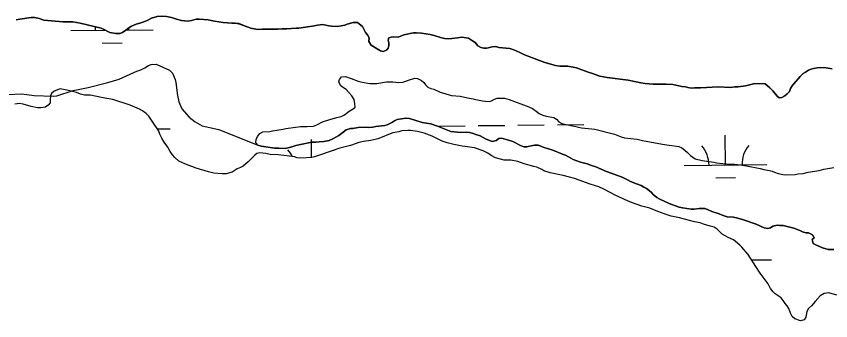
# Model space of a CAD drawing. Extents: x 3146026 to 3183936, y 897894 to 923344.
# Drawn here: x 3167435 to 3168423, y 912513 to 912882 of the extents above; entities that cross this region are included whole.
import ezdxf

# ---------------------------------------------------------------- set-up
doc = ezdxf.new("R2010")
doc.units = 0
for name, color, linetype in [('V-SITE-VEGE', 7, 'Continuous'), ('V-TOPO-SHOR', 7, 'Continuous'), ('V-WETL-SWMP', 7, 'Continuous')]:
    doc.layers.add(name, color=color, linetype=linetype)

msp = doc.modelspace()

# ---------------------------------------------------------------- linework, layer by layer
at = {"layer": 'V-SITE-VEGE'}
for points in [[(3167424.43, 912787.43), (3167441.98, 912788.49), (3167456.95, 912786.45), (3167480.18, 912785.46), (3167484.31, 912785.98), (3167504.43, 912792.21), (3167522.48, 912795.86), (3167546.22, 912802.09), (3167560.14, 912806.25), (3167582.32, 912816.09), (3167584.38, 912816.61), (3167586.96, 912817.65), (3167591.09, 912819.72)], [(3167591.09, 912819.72), (3167595.73, 912822.82), (3167598.82, 912823.86), (3167605.01, 912824.39), (3167621.03, 912817.19), (3167624.65, 912813.58), (3167627.76, 912805.84), (3167628.8, 912802.23), (3167630.89, 912786.24), (3167632.45, 912778.5), (3167636.08, 912770.25), (3167644.87, 912759.94), (3167652.11, 912754.27), (3167660.89, 912749.64), (3167681.03, 912745.03), (3167728.19, 912726.08), (3167732.2, 912724.81), (3167748.75, 912722.66), (3167753.85, 912722.3), (3167761.49, 912722.13), (3167768.04, 912723.6), (3167774.4, 912725.79), (3167789.49, 912729.1), (3167793.68, 912729.65), (3167798.41, 912729.65), (3167802.41, 912730.21), (3167808.23, 912730.4), (3167814.6, 912731.86), (3167818.96, 912733.69), (3167826.59, 912737.71), (3167829.68, 912740.08), (3167835.13, 912744.82), (3167840.4, 912746.46), (3167843.5, 912746.47), (3167849.86, 912747.39), (3167858.23, 912747.77), (3167862.59, 912747.59), (3167867.87, 912747.97), (3167871.32, 912748.7), (3167874.96, 912749.25), (3167882.06, 912749.81), (3167885.15, 912750.72), (3167891.33, 912753.83), (3167894.05, 912755.65), (3167897.32, 912757.11), (3167907.51, 912758.77), (3167912.06, 912758.59), (3167927.34, 912753.71), (3167937.9, 912751.91), (3167945.91, 912749.19), (3167962.11, 912742.49), (3167974.49, 912741.42), (3167981.4, 912741.79), (3167984.86, 912741.44), (3167988.13, 912740.53), (3167992.68, 912738.9), (3167997.96, 912737.27), (3168005.06, 912733.47), (3168012.34, 912730.57), (3168017.07, 912731.67), (3168020.52, 912734.04), (3168023.62, 912734.41), (3168032.35, 912732.24), (3168037.63, 912730.43), (3168046.73, 912725.72), (3168050.92, 912724.27), (3168054.38, 912724.27), (3168059.83, 912725.19), (3168063.65, 912726.29), (3168068.02, 912725.93), (3168075.48, 912723.4), (3168086.04, 912720.15), (3168097.51, 912715.25), (3168101.51, 912713.8), (3168104.79, 912711.81), (3168110.62, 912708.91), (3168114.99, 912707.1), (3168119.54, 912705.65), (3168127.73, 912703.66), (3168132.82, 912701.49), (3168137.92, 912699.86), (3168151.03, 912694.24), (3168169.96, 912687.18), (3168176.51, 912684.28), (3168180.34, 912682.1), (3168187.62, 912679.39), (3168193.27, 912677.03), (3168196.18, 912675.4), (3168199.64, 912673.77), (3168205.28, 912669.23), (3168207.84, 912666.14), (3168212.03, 912662.51), (3168215.12, 912660.88), (3168222.77, 912657.43), (3168229.14, 912654.72), (3168239.15, 912650.91), (3168243.16, 912650.01), (3168253.89, 912648.58), (3168257.53, 912648.58), (3168263.35, 912649.14), (3168270.26, 912649.33)], [(3168270.26, 912649.33), (3168273.36, 912648.06), (3168278.64, 912645.53), (3168287.56, 912642.81), (3168291.38, 912641.36), (3168297.39, 912639.37), (3168305.03, 912638.84), (3168310.31, 912637.58), (3168317.22, 912635.59), (3168332.51, 912630.15), (3168342.35, 912625.99), (3168346.9, 912624.91), (3168349.99, 912626), (3168352.89, 912628.01), (3168358.17, 912629.29), (3168361.26, 912628.93), (3168365.26, 912628.76), (3168378.19, 912625.5), (3168385.65, 912622.6), (3168388.92, 912620.97), (3168392.75, 912619.71), (3168395.84, 912619.71), (3168400.76, 912617.54), (3168402.76, 912613.9), (3168400.58, 912611.72), (3168401.87, 912606.99), (3168404.78, 912605.17), (3168412.97, 912601.55), (3168419.89, 912599.74), (3168426.8, 912599.57)]]:
    msp.add_lwpolyline(points, dxfattribs=at)
at = {"layer": 'V-TOPO-SHOR'}
for points in [[(3167963.34, 912855.28), (3167959.88, 912855.1), (3167954.61, 912855.45), (3167949.69, 912856.72), (3167942.23, 912859.07), (3167937.32, 912860.15), (3167926.76, 912861.95), (3167920.76, 912862.12), (3167916.94, 912862.48), (3167905.12, 912859.73), (3167898.57, 912857.17), (3167893.29, 912857.34), (3167890.02, 912857.16), (3167887.11, 912856.24), (3167886.21, 912853.33), (3167886.94, 912850.06), (3167887.13, 912846.78), (3167886.22, 912843.87), (3167884.41, 912841.32), (3167880.23, 912839.49), (3167877.13, 912840.58), (3167872.95, 912842.76), (3167865.48, 912847.47), (3167862.92, 912851.84), (3167863.1, 912856.02), (3167861.09, 912859.66), (3167858.9, 912862.74), (3167855.07, 912869.83), (3167848.88, 912874.91), (3167843.97, 912874.91), (3167836.51, 912872.89), (3167833.78, 912871.43), (3167824.87, 912870.14), (3167817.59, 912870.31), (3167814.5, 912870.67), (3167807.04, 912872.3), (3167800.49, 912871.74), (3167794.49, 912870.46), (3167791.22, 912870.09), (3167778.12, 912867.88), (3167774.67, 912868.06), (3167763.21, 912867.31), (3167757.57, 912867.3), (3167752.66, 912866.56), (3167748.29, 912866.74), (3167733.37, 912866.53), (3167729.55, 912866.34), (3167725.73, 912866.7), (3167719.73, 912868.14), (3167715.36, 912869.41), (3167705.35, 912873.4), (3167700.61, 912874.11), (3167696.79, 912874.11), (3167686.24, 912874.82), (3167675.5, 912876.25), (3167671.5, 912877.34), (3167668.04, 912878.06), (3167656.95, 912878.95), (3167653.49, 912878.95), (3167647.85, 912877.12), (3167643.49, 912876.56), (3167639.12, 912876.74), (3167635.66, 912877.28), (3167629.48, 912878.72), (3167623.47, 912880.71), (3167617.46, 912882.16), (3167611.09, 912882.33), (3167606.18, 912881.96), (3167599.28, 912879.94), (3167593.82, 912877.39), (3167589.82, 912875.74), (3167585.1, 912874.1), (3167580.73, 912872.82), (3167575.09, 912870.26), (3167571.82, 912868.25), (3167568.01, 912865.33), (3167564.19, 912862.78), (3167560.92, 912861.32), (3167556.19, 912861.31), (3167548.55, 912862.75), (3167545.45, 912864.2), (3167542.72, 912866.02), (3167538.35, 912868.01), (3167512.87, 912873.97), (3167503.96, 912875.59), (3167491.77, 912875.57), (3167468.48, 912877.72), (3167463.2, 912879.52), (3167457.56, 912880.79), (3167453.19, 912880.96), (3167439.73, 912878.76), (3167435.19, 912877.84)], [(3168424.57, 912818.6), (3168417.29, 912820.05), (3168410.56, 912820.22), (3168406.37, 912820.03), (3168402.01, 912819.11), (3168399.1, 912818.2), (3168395.83, 912816.92), (3168392.38, 912814.73), (3168389.65, 912812.9), (3168385.84, 912809.44), (3168378.21, 912800.51), (3168376.21, 912797.96), (3168374.22, 912794.87), (3168372.95, 912791.23), (3168370.23, 912788.31), (3168367.5, 912785.94), (3168363.87, 912783.93), (3168360.59, 912783.56), (3168357.86, 912785.56), (3168352.57, 912792.1), (3168349.11, 912795.55), (3168345.83, 912798.46), (3168343.28, 912800.27), (3168330.91, 912800.8), (3168327.82, 912800.24), (3168319.64, 912798.23), (3168310.91, 912796.94), (3168306.72, 912796.93), (3168301.63, 912796.2), (3168286.35, 912796.9), (3168265.07, 912795.59), (3168257.61, 912795.58), (3168254.15, 912795.39), (3168249.78, 912795.93), (3168246.87, 912796.65), (3168242.51, 912797.37), (3168231.4, 912799.71), (3168223.58, 912800.25), (3168207.57, 912800.04), (3168197.75, 912800.75), (3168192.65, 912801.47), (3168177.36, 912805.08), (3168151.71, 912808.13), (3168143.15, 912809.93), (3168132.96, 912813.55), (3168128.77, 912814.64), (3168117.85, 912818.8), (3168114.57, 912819.89), (3168104.2, 912821.69), (3168094.38, 912822.04), (3168089.28, 912822.57), (3168076.36, 912826.37), (3168051.42, 912835.61), (3168045.78, 912838.51), (3168038.68, 912841.77), (3168033.76, 912843.22), (3168020.3, 912844.65), (3168016.66, 912845.55), (3168012.29, 912845.36), (3168006.11, 912843.72), (3168002.11, 912843.89), (3167998.47, 912844.61), (3167995.19, 912846.42), (3167991.91, 912850.42), (3167988.63, 912852.78), (3167983.53, 912855.86), (3167975.71, 912856.94), (3167970.43, 912856.39), (3167963.34, 912855.28)], [(3167759.08, 912745.41), (3167762.18, 912746.14), (3167779.82, 912748.54), (3167784.19, 912748.91), (3167788, 912748.92), (3167795.64, 912749.3), (3167799.83, 912750.94), (3167806.55, 912754.41), (3167816.55, 912757.52), (3167824.19, 912759.71), (3167829.28, 912761), (3167833.46, 912763.01), (3167839.09, 912767.38), (3167843.63, 912770.3), (3167846.18, 912772.31), (3167845.99, 912776.13), (3167845.07, 912781.4), (3167842.34, 912785.76), (3167838.69, 912790.12), (3167835.23, 912793.39), (3167830.86, 912796.29), (3167828.31, 912798.47), (3167826.3, 912802.83), (3167827.2, 912805.75), (3167829.74, 912808.84), (3167834.47, 912809.21), (3167841.39, 912807.04), (3167849.76, 912803.78), (3167854.68, 912802.34), (3167863.96, 912800.72), (3167872.69, 912800.91), (3167884.15, 912802.75), (3167891.97, 912802.77), (3167899.07, 912802.23), (3167904.16, 912802.42), (3167907.8, 912803.52), (3167911.07, 912804.8), (3167918.52, 912807.18), (3167921.98, 912806.82), (3167926.71, 912804.64), (3167929.45, 912801.92), (3167931.45, 912799.19), (3167934.55, 912796.29), (3167938.19, 912794.84), (3167941.47, 912793.94), (3167949.3, 912790.49), (3167962.95, 912786.51), (3167973.68, 912785.62), (3167982.42, 912783.46), (3167989.51, 912782.38), (3167992.61, 912781.47), (3168000.8, 912779.85), (3168004.44, 912779.31), (3168008.8, 912778.95), (3168011.71, 912780.05), (3168015.16, 912782.06), (3168018.44, 912782.97), (3168027.17, 912782.99), (3168032.81, 912781.54), (3168056.66, 912772.67), (3168061.21, 912770.49), (3168065.95, 912767.41), (3168069.23, 912764.69), (3168073.96, 912762.33), (3168077.96, 912761.43), (3168087.24, 912759.8), (3168090.34, 912757.81), (3168093.26, 912754.36), (3168096.72, 912752.54), (3168100.18, 912751.46), (3168114.01, 912748.75), (3168117.28, 912748.03), (3168120.92, 912746.95), (3168136.93, 912745.52), (3168160.78, 912739.56), (3168168.79, 912736.3), (3168172.97, 912735.03), (3168188.44, 912733.24), (3168194.81, 912731.61), (3168214.46, 912728.19), (3168221.19, 912726.74), (3168238.85, 912724.41), (3168242.3, 912722.78), (3168245.95, 912720.24), (3168249.41, 912717.33), (3168252.87, 912713.52), (3168258.7, 912709.71), (3168267.25, 912707.36), (3168281.08, 912705.56), (3168284.54, 912704.84), (3168292.18, 912703.76), (3168301.28, 912703.05), (3168306.37, 912702.88), (3168313.47, 912702.34), (3168320.93, 912701.08), (3168337.31, 912697.84), (3168341.68, 912696.75), (3168348.77, 912695.31), (3168351.87, 912694.59), (3168354.78, 912693.32), (3168359.15, 912691.87)], [(3168305.03, 912638.84), (3168297.39, 912639.37), (3168291.38, 912641.36), (3168287.56, 912642.81), (3168278.64, 912645.53), (3168273.36, 912648.06), (3168270.26, 912649.33), (3168263.35, 912649.14), (3168257.53, 912648.58), (3168253.89, 912648.58), (3168243.16, 912650.01), (3168239.15, 912650.91), (3168229.14, 912654.72), (3168222.77, 912657.44), (3168215.12, 912660.88), (3168212.03, 912662.51), (3168207.84, 912666.14), (3168205.28, 912669.23), (3168199.64, 912673.77), (3168196.18, 912675.4), (3168193.27, 912677.03), (3168187.62, 912679.39), (3168180.34, 912682.1), (3168176.51, 912684.28), (3168169.96, 912687.18), (3168151.03, 912694.24), (3168137.92, 912699.86), (3168132.82, 912701.49), (3168127.73, 912703.66), (3168119.54, 912705.65), (3168114.99, 912707.1), (3168110.62, 912708.91), (3168104.79, 912711.81), (3168101.51, 912713.8), (3168097.51, 912715.25), (3168086.04, 912720.15), (3168075.48, 912723.4), (3168068.02, 912725.93), (3168063.65, 912726.29), (3168059.83, 912725.19), (3168054.38, 912724.27), (3168050.92, 912724.27), (3168046.73, 912725.72), (3168037.63, 912730.43), (3168032.35, 912732.24), (3168023.62, 912734.41), (3168020.52, 912734.04), (3168017.07, 912731.67), (3168012.34, 912730.57), (3168005.06, 912733.47), (3167997.96, 912737.27), (3167992.68, 912738.9), (3167988.13, 912740.53), (3167984.86, 912741.44), (3167981.4, 912741.79), (3167974.49, 912741.42), (3167962.11, 912742.49), (3167945.91, 912749.19), (3167937.9, 912751.91), (3167927.35, 912753.71), (3167912.06, 912758.59), (3167907.51, 912758.77), (3167897.32, 912757.11), (3167894.05, 912755.65), (3167891.33, 912753.83), (3167885.15, 912750.72), (3167882.06, 912749.81), (3167874.96, 912749.25), (3167871.32, 912748.7), (3167867.87, 912747.97), (3167862.59, 912747.59), (3167858.23, 912747.77), (3167849.86, 912747.39), (3167843.5, 912746.47), (3167840.4, 912746.46), (3167835.13, 912744.82), (3167829.68, 912740.08), (3167826.59, 912737.71), (3167818.96, 912733.69), (3167814.59, 912731.86), (3167808.23, 912730.4), (3167802.41, 912730.21), (3167798.41, 912729.65), (3167793.68, 912729.65), (3167789.49, 912729.09), (3167774.4, 912725.79), (3167768.04, 912723.6), (3167761.49, 912722.13), (3167753.85, 912722.3), (3167748.75, 912722.66), (3167732.2, 912724.81), (3167728.19, 912726.08), (3167725.82, 912729.53), (3167726.36, 912732.99), (3167727.63, 912736.81), (3167730.53, 912740.09), (3167734.17, 912742.28), (3167742.9, 912742.66), (3167745.99, 912743.39), (3167751.08, 912744.31), (3167759.08, 912745.41)], [(3168359.15, 912691.87), (3168364.79, 912690.61), (3168368.43, 912690.07), (3168379.89, 912690.63), (3168383.35, 912691.19), (3168389.71, 912691.74), (3168395.71, 912693.21), (3168408.81, 912695.41), (3168414.44, 912697.06), (3168426.63, 912698.9)], [(3168426.8, 912599.57), (3168419.89, 912599.74), (3168412.97, 912601.55), (3168404.78, 912605.17), (3168401.87, 912606.99), (3168400.58, 912611.72), (3168402.76, 912613.9), (3168400.76, 912617.54), (3168395.84, 912619.71), (3168392.75, 912619.71), (3168388.92, 912620.97), (3168385.65, 912622.61), (3168378.19, 912625.5), (3168365.26, 912628.76), (3168361.26, 912628.93), (3168358.17, 912629.29), (3168352.89, 912628.01), (3168349.99, 912626), (3168346.9, 912624.91), (3168342.35, 912625.99), (3168332.51, 912630.15), (3168317.22, 912635.59), (3168310.31, 912637.58), (3168305.03, 912638.84)]]:
    msp.add_lwpolyline(points, dxfattribs=at)
at = {"layer": 'V-WETL-SWMP'}
for p, q in [((3167501.35, 912864.96), (3167543.68, 912865.38)), ((3167568.39, 912865.63), (3167601.34, 912865.96)), ((3167539.5, 912849.91), (3167563.5, 912850.15)), ((3167947.59, 912749.33), (3167979.58, 912749.65)), ((3167995.58, 912749.81), (3168027.58, 912750.13)), ((3168043.58, 912750.29), (3168075.58, 912750.61)), ((3168091.58, 912750.77), (3168123.58, 912751.09)), ((3167606.4, 912745.93), (3167621.69, 912746.08)), ((3167793.37, 912711.29), (3167793.15, 912733.05)), ((3168295.39, 912702.05), (3168295.03, 912738.05)), ((3168245.39, 912701.56), (3168345.39, 912702.55)), ((3168283.54, 912686.5), (3168307.54, 912686.74)), ((3168327.05, 912586.93), (3168351.13, 912587.17))]:
    msp.add_line(p, q, dxfattribs=at)
for points in [[(3167435.19, 912877.84), (3167439.73, 912878.76), (3167453.19, 912880.96), (3167457.56, 912880.79), (3167463.2, 912879.53), (3167468.48, 912877.72), (3167491.77, 912875.57), (3167503.96, 912875.59), (3167512.87, 912873.97), (3167538.35, 912868.01), (3167542.72, 912866.02)], [(3167542.72, 912866.02), (3167545.45, 912864.2), (3167548.55, 912862.75), (3167556.19, 912861.31), (3167560.92, 912861.32), (3167564.19, 912862.78), (3167568.01, 912865.33), (3167571.82, 912868.25), (3167575.1, 912870.26), (3167580.73, 912872.82), (3167585.09, 912874.1), (3167589.82, 912875.74), (3167593.82, 912877.39), (3167599.27, 912879.94), (3167606.18, 912881.96), (3167611.09, 912882.33), (3167617.46, 912882.16), (3167623.47, 912880.71), (3167629.47, 912878.72), (3167635.66, 912877.28), (3167639.12, 912876.74), (3167643.49, 912876.56), (3167647.85, 912877.12), (3167653.49, 912878.94), (3167656.94, 912878.95), (3167668.04, 912878.06), (3167671.5, 912877.34), (3167675.5, 912876.25), (3167686.24, 912874.82), (3167696.79, 912874.11), (3167700.61, 912874.11), (3167705.34, 912873.39), (3167715.36, 912869.41), (3167719.73, 912868.14), (3167725.73, 912866.7), (3167729.55, 912866.34), (3167733.37, 912866.53), (3167748.29, 912866.74), (3167752.66, 912866.56), (3167757.57, 912867.3), (3167763.21, 912867.31), (3167774.67, 912868.06), (3167778.12, 912867.88), (3167791.22, 912870.09), (3167794.49, 912870.46), (3167800.49, 912871.74), (3167807.04, 912872.3), (3167814.5, 912870.67), (3167817.59, 912870.31), (3167824.87, 912870.14), (3167833.78, 912871.43), (3167836.51, 912872.89), (3167843.97, 912874.91), (3167848.88, 912874.92), (3167855.07, 912869.83), (3167858.9, 912862.74), (3167861.09, 912859.66), (3167863.1, 912856.02), (3167862.92, 912851.84), (3167865.48, 912847.47), (3167872.95, 912842.76), (3167877.13, 912840.58), (3167880.23, 912839.49), (3167884.41, 912841.32), (3167886.22, 912843.87), (3167887.13, 912846.78), (3167886.94, 912850.06), (3167886.21, 912853.33), (3167887.11, 912856.24), (3167890.02, 912857.16), (3167893.3, 912857.35), (3167898.57, 912857.17), (3167905.12, 912859.73), (3167916.94, 912862.48), (3167920.76, 912862.12), (3167926.76, 912861.95), (3167937.32, 912860.15), (3167942.23, 912859.07), (3167949.69, 912856.72), (3167954.61, 912855.45), (3167959.88, 912855.1), (3167963.34, 912855.28), (3167970.43, 912856.39), (3167975.71, 912856.94), (3167983.53, 912855.86), (3167988.63, 912852.78), (3167991.91, 912850.42), (3167995.19, 912846.42), (3167998.47, 912844.61), (3168002.11, 912843.89), (3168006.11, 912843.71), (3168012.29, 912845.36), (3168016.66, 912845.55), (3168020.3, 912844.65), (3168033.76, 912843.22), (3168038.68, 912841.77), (3168045.78, 912838.51), (3168051.42, 912835.61), (3168076.36, 912826.37), (3168089.28, 912822.57), (3168094.38, 912822.04)], [(3168094.38, 912822.04), (3168104.2, 912821.69), (3168114.58, 912819.89), (3168117.85, 912818.8), (3168128.77, 912814.64), (3168132.96, 912813.55), (3168143.15, 912809.93), (3168151.71, 912808.13), (3168177.36, 912805.08), (3168192.65, 912801.47), (3168197.75, 912800.75), (3168207.57, 912800.04), (3168223.58, 912800.25), (3168231.4, 912799.71), (3168242.5, 912797.37), (3168246.87, 912796.65), (3168249.78, 912795.93), (3168254.15, 912795.39), (3168257.61, 912795.58), (3168265.07, 912795.59), (3168286.35, 912796.9), (3168301.63, 912796.2), (3168306.72, 912796.93), (3168310.91, 912796.94), (3168319.64, 912798.23), (3168327.82, 912800.24), (3168330.91, 912800.8), (3168343.28, 912800.27), (3168345.83, 912798.46), (3168349.11, 912795.55), (3168352.57, 912792.1), (3168357.86, 912785.56), (3168360.59, 912783.56), (3168363.87, 912783.93), (3168367.5, 912785.94), (3168370.23, 912788.31), (3168372.95, 912791.23), (3168374.22, 912794.87), (3168376.21, 912797.96), (3168378.21, 912800.51), (3168385.84, 912809.44), (3168389.65, 912812.9), (3168392.38, 912814.73), (3168395.83, 912816.92), (3168399.1, 912818.2), (3168402.01, 912819.11), (3168406.37, 912820.03), (3168410.56, 912820.22), (3168417.29, 912820.05), (3168424.57, 912818.6)], [(3167624.73, 912714.3), (3167621.99, 912718.3), (3167618.89, 912723.75), (3167614.51, 912729.75), (3167611.96, 912734.48), (3167609.4, 912739.56), (3167607.94, 912743.02), (3167606.12, 912746.47), (3167602.65, 912751.74), (3167595.9, 912761.19), (3167592.81, 912764.64), (3167588.43, 912767.73), (3167584.61, 912769.9), (3167573.51, 912774.61), (3167552.39, 912781.67), (3167542.75, 912782.93), (3167538.74, 912784.01), (3167525.46, 912786.72), (3167518, 912786.71), (3167513.27, 912787.79), (3167508.35, 912789.96), (3167501.98, 912791.77), (3167496.52, 912792.67), (3167488.33, 912794.3), (3167481.06, 912791.55), (3167478.15, 912788.82), (3167476.7, 912786.09), (3167476.17, 912780.99), (3167476.54, 912777.36), (3167473.81, 912774.62), (3167470.54, 912772.25), (3167464.9, 912771.52), (3167460.9, 912771.51), (3167453.26, 912772.95), (3167443.79, 912775.66), (3167439.06, 912776.56), (3167433.42, 912776.01)], [(3168355.61, 912546.02), (3168353.24, 912548.19), (3168350.14, 912552.19), (3168347.04, 912557.83), (3168337.38, 912570.91), (3168332.09, 912578.9), (3168322.96, 912593.44), (3168315.31, 912602.34), (3168312.58, 912605.06), (3168307.66, 912609.42), (3168304.92, 912611.42), (3168298.73, 912614.32), (3168291.27, 912618.31), (3168285.25, 912624.12), (3168281.79, 912626.84), (3168276.88, 912628.11), (3168268.87, 912630.46), (3168264.5, 912631.91), (3168257.77, 912633.17), (3168239.57, 912638.05), (3168235.57, 912638.77), (3168229.38, 912640.21), (3168222.28, 912642.57), (3168213.36, 912645.83), (3168203.71, 912649.81), (3168193.88, 912652.34), (3168181.5, 912656.5), (3168176.41, 912658.5), (3168161.66, 912665.38), (3168156.38, 912668.47), (3168148, 912672.82), (3168141.81, 912675.54), (3168131.44, 912678.98), (3168112.32, 912685.86), (3168106.32, 912687.48), (3168098.67, 912689.29), (3168082.84, 912692.72), (3168075.2, 912695.07), (3168072.65, 912696.7), (3168066.46, 912699.42), (3168063, 912700.14), (3168051.35, 912703.58), (3168043.71, 912706.11), (3168035.15, 912708.1), (3168026.78, 912708.08), (3168016.41, 912710.61), (3168011.13, 912713.7), (3168007.12, 912716.42), (3168001.3, 912719.32), (3167991.1, 912722.76), (3167982.55, 912724.02), (3167975.82, 912724.73), (3167965.81, 912726.9), (3167957.98, 912728.89), (3167951.79, 912731.06), (3167939.59, 912736.86), (3167929.76, 912740.84), (3167921.94, 912742.83), (3167913.2, 912743.73), (3167909.93, 912743.72), (3167903.02, 912743.35), (3167899.2, 912742.25), (3167891.74, 912740.96), (3167886.83, 912739.13), (3167878.83, 912735.66), (3167873.74, 912733.84), (3167865.38, 912731.82), (3167856.47, 912730.53), (3167850.83, 912729.25), (3167847.56, 912727.97), (3167840.65, 912725.77), (3167827.74, 912722.66), (3167824.65, 912721.56), (3167821.92, 912720.28), (3167797.01, 912712.05), (3167793.74, 912711.32), (3167780.46, 912710.21), (3167776.09, 912710.93), (3167772.63, 912711.83), (3167766.45, 912712.91), (3167752.98, 912714.53), (3167743.16, 912714.87), (3167737.88, 912716.14), (3167730.6, 912716.67), (3167726.97, 912716.12), (3167724.42, 912713.93), (3167719.52, 912709.19), (3167716.61, 912705.91), (3167710.44, 912700.81), (3167706.98, 912698.98), (3167703.17, 912697.34), (3167697.17, 912693.51), (3167689.71, 912691.49), (3167684.98, 912691.49), (3167674.98, 912692.2), (3167668.24, 912693.64), (3167653.5, 912698.16), (3167639.67, 912703.41), (3167632.56, 912706.68), (3167627.46, 912711.03), (3167624.73, 912714.3)], [(3168430.38, 912544.14), (3168420.55, 912547.04), (3168414.92, 912546.3), (3168410.01, 912543.56), (3168404.2, 912536.46), (3168399.48, 912531.36), (3168396.03, 912528.26), (3168393.85, 912524.61), (3168392.59, 912517.7), (3168390.78, 912514.24), (3168386.41, 912513.32), (3168379.49, 912515.68), (3168376.4, 912518.58), (3168374.21, 912522.58), (3168372.01, 912528.03), (3168370.01, 912531.3), (3168367.82, 912534.03), (3168365.27, 912537.85), (3168362.71, 912540.93), (3168355.61, 912546.02)]]:
    msp.add_lwpolyline(points, dxfattribs=at)
for centre, start, end in [((3167496.1, 912865.38), 359.7992, 7.05589), ((3167606.58, 912866.49), 177.69971, 181.34286), ((3167738.26, 912696.98), 25.75189, 41.34286), ((3167848.74, 912698.08), 139.7992, 141.46095), ((3168240.15, 912701.98), 359.7992, 41.34286), ((3168350.63, 912703.08), 139.7992, 181.34286)]:
    msp.add_arc(centre, 35.25, start, end, dxfattribs=at)

doc.saveas('drawing.dxf')
